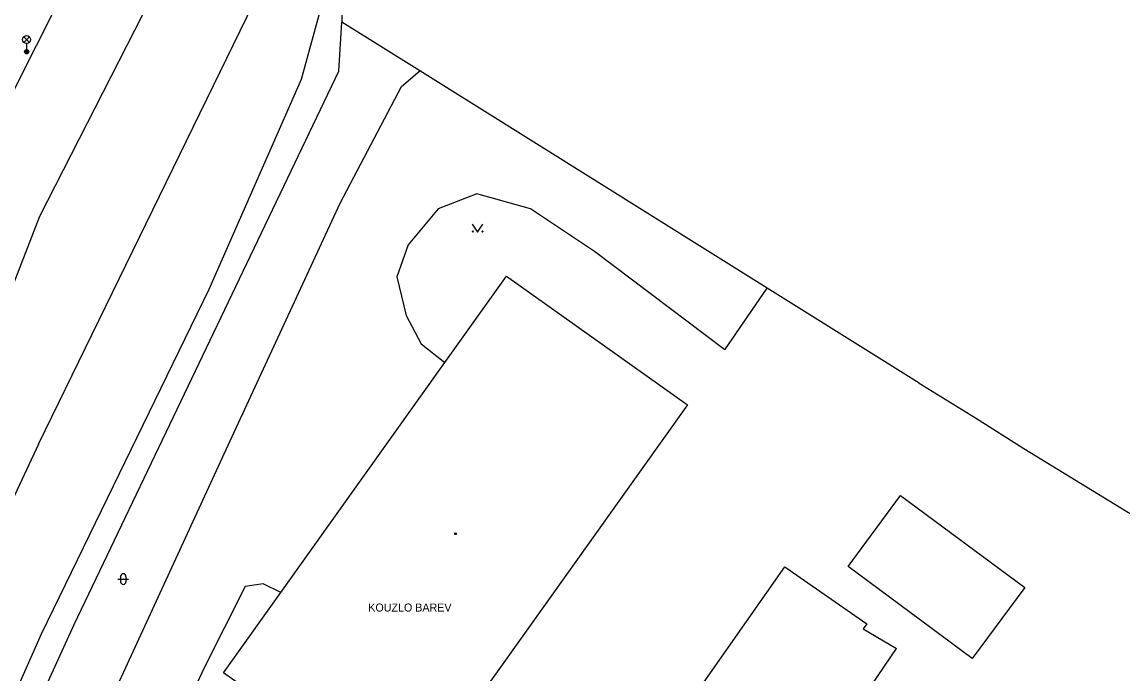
# Model space of a CAD drawing. Extents: x -595546 to -593986, y -1160845 to -1159202.
# Drawn here: x -595218.1 to -595115, y -1159440.7 to -1159379.6 of the extents above; entities that cross this region are included whole.
import ezdxf

# ---------------------------------------------------------------- set-up
doc = ezdxf.new("R2010")
doc.units = 0
for name, color, linetype in [('Level 33', 7, 'Continuous'), ('Level 36', 7, 'Continuous'), ('Level 39', 7, 'Continuous'), ('TM - budovy zdene_ betonove - VP', 7, 'Continuous'), ('TM - komunikace - VP', 7, 'Continuous'), ('TM - letecke snimky - pomocna linie', 7, 'Continuous'), ('TM - plot drateny_ kovovy - VP', 7, 'Continuous'), ('TM - pomocna konstrukcni linie', 7, 'Continuous'), ('TM - popis objektu', 7, 'Continuous'), ('TM - rozhrani ploch obecne - VP', 7, 'Continuous')]:
    doc.layers.add(name, color=color, linetype=linetype)

msp = doc.modelspace()

# ---------------------------------------------------------------- linework, layer by layer
at = {"layer": 'Level 33'}
for p, q in [((-595217.94, -1159381.54), (-595217.41, -1159381.01)), ((-595217.94, -1159381.01), (-595217.41, -1159381.54)), ((-595217.68, -1159381.65), (-595217.68, -1159382.4))]:
    msp.add_line(p, q, dxfattribs=at)
for centre, radius in [((-595217.68, -1159381.27), 0.375), ((-595217.68, -1159382.4), 0.2), ((-595217.68, -1159382.4), 0.145), ((-595217.68, -1159382.4), 0.0876)]:
    msp.add_circle(centre, radius, dxfattribs=at)
at = {"layer": 'Level 36'}
for p, q in [((-595209.12, -1159431.8), (-595208.12, -1159431.8)), ((-595208.87, -1159431.55), (-595208.87, -1159432.05)), ((-595208.37, -1159431.55), (-595208.37, -1159432.05))]:
    msp.add_line(p, q, dxfattribs=at)
msp.add_lwpolyline([(-595175.92, -1159398.54), (-595175.42, -1159399.29), (-595174.92, -1159398.54)], dxfattribs=at)
for centre in [(-595175.87, -1159399.24), (-595174.97, -1159399.24)]:
    msp.add_circle(centre, 0.05, dxfattribs=at)
for centre, start, end in [((-595208.62, -1159431.55), 0, 180), ((-595208.62, -1159432.05), 180, 0)]:
    msp.add_arc(centre, 0.25, start, end, dxfattribs=at)
at = {"layer": 'Level 39'}
for radius in [0.09, 0.0398]:
    msp.add_circle((-595177.5, -1159427.55), radius, dxfattribs=at)
at = {"layer": 'TM - budovy zdene_ betonove - VP'}
for points in [[(-595178.49, -1159411.51), (-595172.73, -1159403.43)], [(-595172.73, -1159403.43), (-595155.75, -1159415.47)], [(-595193.85, -1159433.05), (-595178.49, -1159411.51)], [(-595155.75, -1159415.47), (-595182.27, -1159452.67)], [(-595160.99, -1159451.13), (-595146.64, -1159430.66)], [(-595146.64, -1159430.66), (-595138.95, -1159435.98)], [(-595199.22, -1159440.58), (-595193.85, -1159433.05)], [(-595138.95, -1159435.98), (-595139.29, -1159436.45)], [(-595139.29, -1159436.45), (-595136.17, -1159438.31)], [(-595140.19, -1159444.24), (-595136.17, -1159438.31)], [(-595192.46, -1159445.4), (-595199.22, -1159440.58)]]:
    msp.add_lwpolyline(points, dxfattribs=at)
at = {"layer": 'TM - komunikace - VP'}
for points in [[(-595226.22, -1159402.28), (-595223.16, -1159394.45), (-595214.63, -1159377.61), (-595208.3, -1159366.34), (-595201.49, -1159355.49), (-595185.36, -1159333.05)], [(-595219.3, -1159405.13), (-595216.45, -1159397.82), (-595204.57, -1159374.54), (-595203.71, -1159373.11)]]:
    msp.add_lwpolyline(points, dxfattribs=at)
at = {"layer": 'TM - letecke snimky - pomocna linie'}
for points in [[(-595216.57, -1159419.17), (-595195.76, -1159376.52)], [(-595190.29, -1159378.99), (-595191.96, -1159384.99), (-595200.61, -1159404.66), (-595216.31, -1159436.95), (-595229.31, -1159466.26)], [(-595239.92, -1159502.88), (-595235.97, -1159497.73), (-595233.68, -1159495.17), (-595230.77, -1159490.05), (-595224.5, -1159476.03), (-595223.89, -1159474.26), (-595211.71, -1159447.27), (-595198.79, -1159419.27), (-595188.29, -1159396.6), (-595182.56, -1159385.66), (-595180.85, -1159384.2)], [(-595152.25, -1159410.34), (-595164.47, -1159401.1), (-595170.47, -1159397.13), (-595175.5, -1159395.72), (-595179.11, -1159397.13), (-595181.94, -1159400.48), (-595183, -1159403.48), (-595182.11, -1159407.1), (-595180.7, -1159409.75), (-595178.49, -1159411.51)], [(-595124.16, -1159432.58), (-595129.08, -1159439.23), (-595140.72, -1159430.61), (-595135.8, -1159423.96), (-595124.16, -1159432.58)], [(-595193.85, -1159433.05), (-595195.52, -1159432.24), (-595197.2, -1159432.51), (-595201.08, -1159440.18), (-595203.29, -1159444.95), (-595203.64, -1159446.97), (-595202.67, -1159450.06), (-595201.26, -1159451.3), (-595199.14, -1159451.92), (-595197.02, -1159451.12), (-595195.17, -1159449.18), (-595192.46, -1159445.4)]]:
    msp.add_lwpolyline(points, dxfattribs=at)
at = {"layer": 'TM - plot drateny_ kovovy - VP'}
for points in [[(-595180.85, -1159384.2), (-595188.16, -1159379.63)], [(-595148.3, -1159404.54), (-595180.85, -1159384.2)], [(-595134.05, -1159413.45), (-595148.3, -1159404.54)], [(-595216.57, -1159419.17), (-595223.34, -1159433.6), (-595235.67, -1159460.02), (-595236.59, -1159461.96), (-595233.37, -1159463.48)]]:
    msp.add_lwpolyline(points, dxfattribs=at)
at = {"layer": 'TM - pomocna konstrukcni linie'}
msp.add_lwpolyline([(-595152.25, -1159410.34), (-595148.3, -1159404.54)], dxfattribs=at)
at = {"layer": 'TM - rozhrani ploch obecne - VP'}
for points in [[(-595187.88, -1159362.04), (-595188.16, -1159379.63)], [(-595188.42, -1159384.22), (-595188.16, -1159379.63)], [(-595213.23, -1159436.05), (-595188.42, -1159384.22)], [(-595134.05, -1159413.45), (-595128.78, -1159416.69)], [(-595128.78, -1159416.69), (-595124.23, -1159419.58)], [(-595124.23, -1159419.58), (-595102.84, -1159432.64)], [(-595223.98, -1159459.53), (-595213.23, -1159436.05)]]:
    msp.add_lwpolyline(points, dxfattribs=at)

# ---------------------------------------------------------------- texts
at = {"layer": 'TM - popis objektu'}
msp.add_text('KOUZLO BAREV', height=0.75, dxfattribs=at).set_placement((-595185.67, -1159434.84))

doc.saveas('drawing.dxf')
